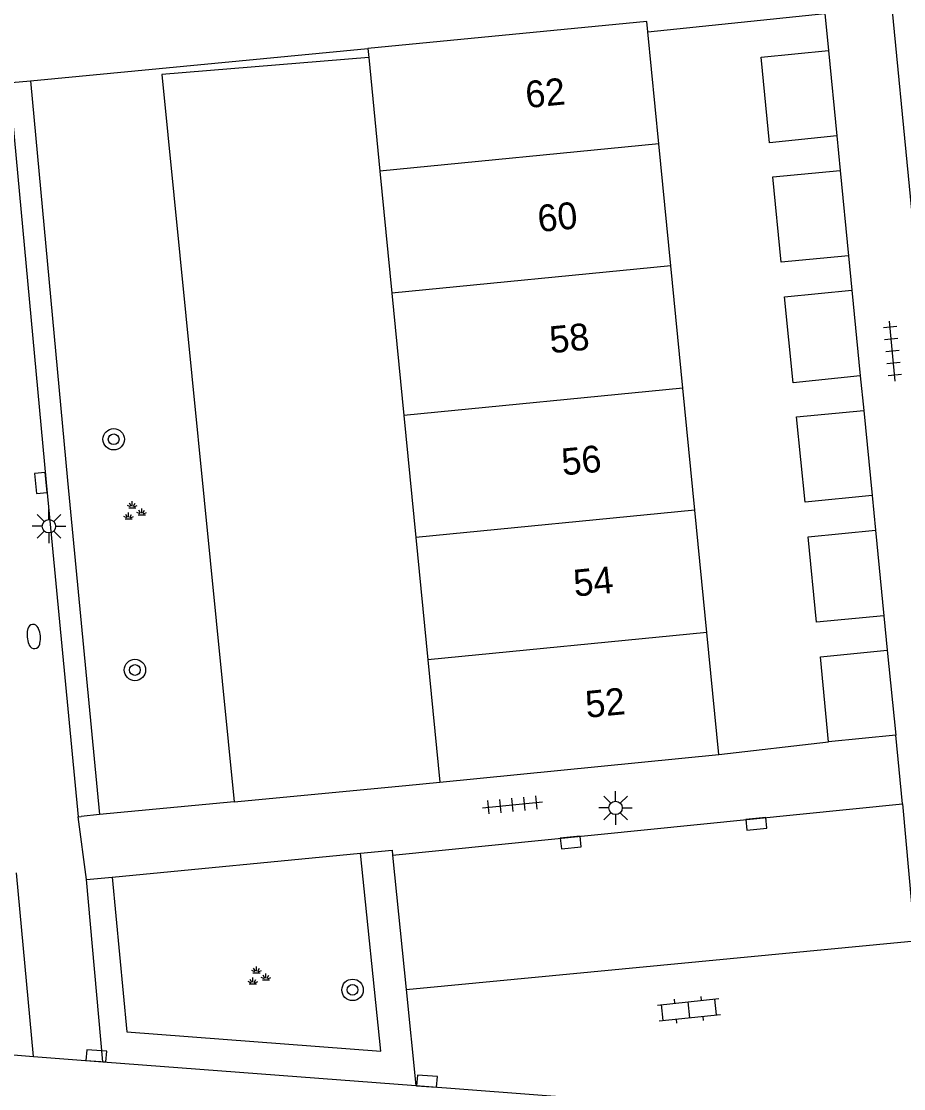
# Model space of a CAD drawing. Extents: x 132994 to 136000, y 393499 to 395512.
# Drawn here: x 134137.72 to 134170.66, y 394348 to 394387.84 of the extents above; entities that cross this region are included whole.
import ezdxf

# ---------------------------------------------------------------- set-up
doc = ezdxf.new("R2010")
doc.units = 0
for name, color, linetype in [('gg-afsc-erfafscheiding', 7, 'Continuous'), ('gg-afsc-muur', 7, 'Continuous'), ('gg-anno-huisnummerreeks BGT', 7, 'Continuous'), ('gg-bbg-bijgebouw', 7, 'Continuous'), ('gg-bbg-hoofdgebouw', 7, 'Continuous'), ('gg-bbg-tussenscheiding', 7, 'Continuous'), ('gg-knt-verharding', 7, 'Continuous'), ('gg-knt-verharding nz', 7, 'Continuous'), ('gt-grn-groengrens', 7, 'Continuous'), ('gt-grn-weggrens', 7, 'Continuous'), ('gt-symb-boom', 7, 'Continuous'), ('gt-symb-brandkraan', 7, 'Continuous'), ('gt-symb-groenvak', 7, 'Continuous'), ('gt-symb-klinker verharding', 7, 'Continuous'), ('gt-symb-kolk', 7, 'Continuous'), ('gt-symb-lichtmast', 7, 'Continuous'), ('gt-symb-tegel verharding', 7, 'Continuous')]:
    doc.layers.add(name, color=color, linetype=linetype)

# ---------------------------------------------------------------- blocks, each defined once
blk = doc.blocks.new('gt0-GRVAK')
at = {"layer": 'gt-symb-groenvak'}
for p, q in [((-0.11, 0.189), (-0.228, 0.24)), ((-0.182, 0.153), (0.088, 0.153)), ((-0.091, 0.211), (-0.156, 0.322)), ((-0.047, 0.214), (-0.047, 0.393)), ((-0.004, 0.211), (0.061, 0.322)), ((0.015, 0.189), (0.133, 0.24)), ((0.262, -0.052), (0.197, 0.059)), ((0.305, -0.049), (0.305, 0.13)), ((0.349, -0.052), (0.414, 0.059)), ((-0.245, -0.228), (-0.363, -0.177)), ((-0.318, -0.264), (-0.047, -0.264)), ((-0.226, -0.206), (-0.291, -0.095)), ((-0.183, -0.203), (-0.183, -0.024)), ((-0.139, -0.206), (-0.074, -0.095)), ((-0.12, -0.228), (-0.002, -0.177)), ((0.243, -0.074), (0.125, -0.023)), ((0.17, -0.11), (0.441, -0.11)), ((0.368, -0.074), (0.486, -0.023))]:
    blk.add_line(p, q, dxfattribs=at)
blk = doc.blocks.new('gt0-KOLK')
at = {"layer": 'gt-symb-kolk'}
blk.add_lwpolyline([(0, 0), (0.375, 0), (0.375, 0.4), (-0.375, 0.4), (-0.375, 0), (0, 0)], dxfattribs=at)
blk = doc.blocks.new('gt0-BOOM')
at = {"layer": 'gt-symb-boom'}
for radius in [0.4, 0.2]:
    blk.add_circle((0, 0), radius, dxfattribs=at)
blk = doc.blocks.new('gt0-TEG1')
at = {"layer": 'gt-symb-tegel verharding'}
for p, q in [((-1.125, 0), (1.125, 0)), ((-0.9, -0.25), (-0.9, 0.25)), ((-0.45, -0.25), (-0.45, 0.25)), ((0, -0.25), (0, 0.25)), ((0.45, -0.25), (0.45, 0.25)), ((0.9, -0.25), (0.9, 0.25))]:
    blk.add_line(p, q, dxfattribs=at)
blk = doc.blocks.new('gt0-LMAST')
at = {"layer": 'gt-symb-lichtmast'}
for p, q in [((-0.182, 0.173), (-0.447, 0.438)), ((-0.005, 0.246), (-0.005, 0.621)), ((0.172, 0.173), (0.437, 0.438)), ((-0.255, -0.004), (-0.63, -0.004)), ((-0.182, -0.181), (-0.447, -0.446)), ((-0.005, -0.254), (-0.005, -0.629)), ((0.437, -0.446), (0.172, -0.181)), ((0.245, -0.004), (0.62, -0.004))]:
    blk.add_line(p, q, dxfattribs=at)
blk.add_circle((-0.005, -0.004), 0.25, dxfattribs=at)
blk = doc.blocks.new('gt0-BR')
at = {"layer": 'gt-symb-brandkraan'}
for centre, radius, start, end in [((-0.244, 0), 0.206, 107.5669, 252.4331), ((0.599, -2.664), 3, 106.892, 107.5669), ((0, -0.691), 0.938, 73.108, 106.892), ((-0.599, -2.664), 3, 72.4331, 73.108), ((0.244, 0), 0.206, 287.567, 72.4331), ((0.599, 2.664), 3, 252.4331, 253.108), ((0, 0.691), 0.938, 253.108, 286.8921), ((-0.599, 2.664), 3, 286.8921, 287.567)]:
    blk.add_arc(centre, radius, start, end, dxfattribs=at)
blk = doc.blocks.new('gt0-KL1')
at = {"layer": 'gt-symb-klinker verharding'}
for p, q in [((-0.5, 0.3), (-0.5, 0.45)), ((0.5, 0.3), (0.5, 0.45)), ((-1.15, 0.3), (1.15, 0.3)), ((-1, -0.3), (-1, 0.3)), ((0, -0.3), (0, 0.3)), ((1, -0.3), (1, 0.3)), ((-1.15, -0.3), (1.15, -0.3)), ((-0.5, -0.45), (-0.5, -0.3)), ((0.5, -0.45), (0.5, -0.3))]:
    blk.add_line(p, q, dxfattribs=at)

msp = doc.modelspace()

# ---------------------------------------------------------------- linework, layer by layer
at = {"layer": 'gg-afsc-erfafscheiding'}
for p, q in [((134142.972, 394385.861), (134145.667, 394358.706)), ((134145.667, 394358.706), (134152.07, 394359.318))]:
    msp.add_line(p, q, dxfattribs=at)
at = {"layer": 'gg-afsc-muur'}
for p, q in [((134161.107, 394387.449), (134167.72, 394388.13)), ((134150.692, 394386.492), (134142.972, 394385.861)), ((134163.76, 394360.47), (134167.86, 394360.94)), ((134152.07, 394359.318), (134153.35, 394359.44))]:
    msp.add_line(p, q, dxfattribs=at)
at = {"layer": 'gg-bbg-bijgebouw'}
for p, q in [((134167.85, 394386.75), (134168.16, 394383.56)), ((134168.29, 394382.27), (134168.6, 394379.09)), ((134168.72, 394377.81), (134169.04, 394374.6)), ((134169.17, 394373.31), (134169.48, 394370.14)), ((134169.61, 394368.85), (134169.92, 394365.65)), ((134170.05, 394364.37), (134170.37, 394361.19)), ((134170.37, 394361.19), (134167.86, 394360.94))]:
    msp.add_line(p, q, dxfattribs=at)
for points in [[(134168.16, 394383.56), (134165.65, 394383.31), (134165.34, 394386.5), (134167.85, 394386.75)], [(134168.6, 394379.09), (134166.09, 394378.85), (134165.78, 394382.03), (134168.29, 394382.27)], [(134169.04, 394374.6), (134166.54, 394374.35), (134166.21, 394377.56), (134168.72, 394377.81)], [(134169.48, 394370.14), (134166.98, 394369.89), (134166.66, 394373.07), (134169.17, 394373.31)], [(134169.92, 394365.65), (134167.41, 394365.41), (134167.1, 394368.6), (134169.61, 394368.85)], [(134167.86, 394360.94), (134167.55, 394364.12), (134170.05, 394364.37)]]:
    msp.add_lwpolyline(points, dxfattribs=at)
at = {"layer": 'gg-bbg-hoofdgebouw'}
for p, q in [((134161.518, 394383.27), (134161.107, 394387.449)), ((134150.66, 394386.82), (134150.692, 394386.492)), ((134150.692, 394386.492), (134151.109, 394382.246)), ((134161.966, 394378.71), (134161.518, 394383.27)), ((134151.109, 394382.246), (134151.557, 394377.686)), ((134162.415, 394374.15), (134161.966, 394378.71)), ((134151.557, 394377.686), (134152.005, 394373.126)), ((134162.863, 394369.59), (134162.415, 394374.15)), ((134152.005, 394373.126), (134152.453, 394368.566)), ((134163.312, 394365.03), (134162.863, 394369.59)), ((134152.453, 394368.566), (134152.901, 394364.006)), ((134163.76, 394360.47), (134163.312, 394365.03)), ((134152.901, 394364.006), (134153.35, 394359.44)), ((134153.35, 394359.44), (134163.76, 394360.47))]:
    msp.add_line(p, q, dxfattribs=at)
msp.add_lwpolyline([(134161.107, 394387.449), (134161.07, 394387.83), (134150.66, 394386.82)], dxfattribs=at)
at = {"layer": 'gg-bbg-tussenscheiding'}
for p, q in [((134161.518, 394383.27), (134151.109, 394382.246)), ((134161.966, 394378.71), (134151.557, 394377.686)), ((134162.415, 394374.15), (134152.005, 394373.126)), ((134162.863, 394369.59), (134152.453, 394368.566)), ((134163.312, 394365.03), (134152.901, 394364.006))]:
    msp.add_line(p, q, dxfattribs=at)
at = {"layer": 'gg-knt-verharding'}
for p, q in [((134172.451, 394365.36), (134170.078, 394389.971)), ((134167.72, 394388.13), (134167.85, 394386.75)), ((134138.068, 394385.619), (134150.66, 394386.82)), ((134137.35, 394385.55), (134138.068, 394385.619)), ((134168.16, 394383.56), (134168.29, 394382.27)), ((134168.6, 394379.09), (134168.72, 394377.81)), ((134169.04, 394374.6), (134169.17, 394373.31)), ((134169.48, 394370.14), (134169.61, 394368.85)), ((134169.92, 394365.65), (134170.05, 394364.37)), ((134145.667, 394358.706), (134140.641, 394358.225)), ((134151.579, 394356.712), (134170.614, 394358.635)), ((134170.614, 394358.635), (134171.078, 394353.52)), ((134139.845, 394358.149), (134139.96, 394358.16)), ((134140.641, 394358.225), (134139.96, 394358.16)), ((134141.109, 394355.892), (134150.386, 394356.787)), ((134151.579, 394356.712), (134152.089, 394351.694)), ((134138.175, 394349.201), (134137.547, 394356.056)), ((134140.16, 394355.8), (134141.109, 394355.892)), ((134140.768, 394349.003), (134140.16, 394355.8)), ((134152.089, 394351.694), (134152.454, 394348.11)), ((134138.175, 394349.201), (134140.768, 394349.003)), ((134140.768, 394349.003), (134152.454, 394348.11))]:
    msp.add_line(p, q, dxfattribs=at)
for points in [[(134138.068, 394385.619), (134139.447, 394370.703), (134140.641, 394358.225)], [(134137.35, 394385.55), (134137.272, 394385.543), (134138.651, 394370.628), (134139.845, 394358.149)], [(134150.386, 394356.787), (134151.56, 394356.9), (134151.579, 394356.712)]]:
    msp.add_lwpolyline(points, dxfattribs=at)
at = {"layer": 'gg-knt-verharding nz'}
for p, q in [((134152.089, 394351.694), (134171.078, 394353.52)), ((134120.13, 394350.58), (134138.175, 394349.201)), ((134152.454, 394348.11), (134162.54, 394347.34))]:
    msp.add_line(p, q, dxfattribs=at)
at = {"layer": 'gt-grn-groengrens'}
msp.add_lwpolyline([(134141.109, 394355.892), (134141.655, 394350.124), (134151.137, 394349.399), (134150.386, 394356.787)], dxfattribs=at)
at = {"layer": 'gt-grn-weggrens'}
for p, q in [((134170.614, 394358.635), (134170.37, 394361.19)), ((134140.16, 394355.8), (134139.845, 394358.149))]:
    msp.add_line(p, q, dxfattribs=at)

# ---------------------------------------------------------------- block references
at = {"layer": 'gt-symb-boom'}
for p in [(134141.17, 394372.238), (134141.963, 394363.626), (134150.087, 394351.685)]:
    msp.add_blockref('gt0-BOOM', p, dxfattribs=at)
at = {"layer": 'gt-symb-brandkraan', "rotation": -84.6655599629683}
msp.add_blockref('gt0-BR', (134138.187, 394364.876), dxfattribs=at)
at = {"layer": 'gt-symb-groenvak'}
for p in [(134141.912, 394369.53), (134146.551, 394352.169)]:
    msp.add_blockref('gt0-GRVAK', p, dxfattribs=at)
at = {"layer": 'gt-symb-klinker verharding', "rotation": 5.967037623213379}
msp.add_blockref('gt0-KL1', (134162.645, 394350.941), dxfattribs=at)
at = {"layer": 'gt-symb-kolk'}
for p, rotation in [((134138.651, 394370.628), 95.99084243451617), ((134165.14, 394358.082), -174.20389934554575), ((134158.213, 394357.381), -174.08992967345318), ((134140.508, 394349.024), -4.359151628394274), ((134152.852, 394348.079), -4.4162834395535)]:
    msp.add_blockref('gt0-KOLK', p, dxfattribs=dict(at, rotation=rotation))
at = {"layer": 'gt-symb-lichtmast'}
for p in [(134138.758, 394368.994), (134159.91, 394358.48)]:
    msp.add_blockref('gt0-LMAST', p, dxfattribs=at)
at = {"layer": 'gt-symb-tegel verharding'}
for p, rotation in [((134170.239, 394375.524), 95.51097695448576), ((134156.063, 394358.59), 5.510976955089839)]:
    msp.add_blockref('gt0-TEG1', p, dxfattribs=dict(at, rotation=rotation))

# ---------------------------------------------------------------- texts
at = {"layer": 'gg-anno-huisnummerreeks BGT'}
for s, p in [('62', (134156.588, 394384.599)), ('60', (134157.042, 394379.971)), ('58', (134157.487, 394375.447)), ('56', (134157.936, 394370.887)), ('54', (134158.381, 394366.363)), ('52', (134158.826, 394361.836))]:
    msp.add_text(s, height=1, rotation=5.6, dxfattribs=at).set_placement(p)

doc.saveas('drawing.dxf')
